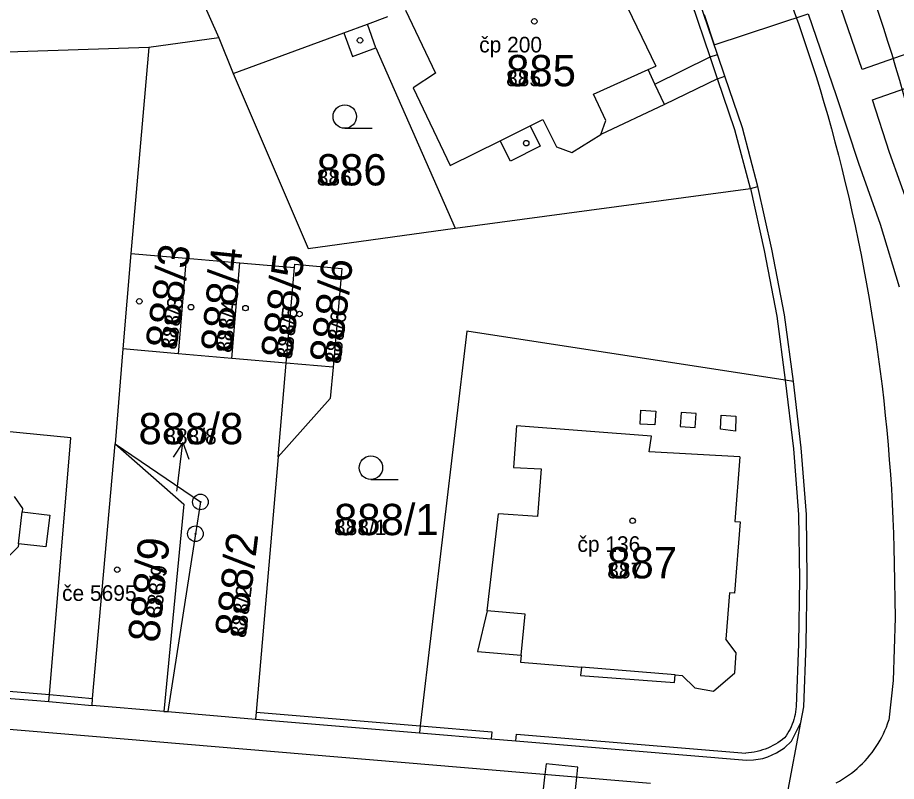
# Model space of a CAD drawing. Extents: x -763628 to -761565, y -976033 to -973833.
# Drawn here: x -761992.5 to -761936.3, y -974899.1 to -974850.3 of the extents above; entities that cross this region are included whole.
import ezdxf

# ---------------------------------------------------------------- set-up
doc = ezdxf.new("R2010")
doc.units = 0
for name, color, linetype in [('KN_cisla parcel 1000', 7, 'Continuous'), ('KN_cisla parcel 500', 7, 'Continuous'), ('KN_cisla parcel znacky', 7, 'Continuous'), ('KN_cisla popisna 500', 7, 'Continuous'), ('KN_hranice parcel', 7, 'Continuous'), ('KN_vecna bremena', 7, 'Continuous'), ('KN_vnitrni kresba parcel', 7, 'Continuous'), ('KN_znacky bodu BP', 7, 'Continuous'), ('KN_znacky budov', 7, 'Continuous'), ('KN_znacky kultur', 7, 'Continuous')]:
    doc.layers.add(name, color=color, linetype=linetype)

msp = doc.modelspace()

# ---------------------------------------------------------------- linework, layer by layer
at = {"layer": 'KN_cisla parcel znacky'}
for p, q in [((-761981.894, -974877.491), (-761982.513, -974878.424)), ((-761982.26, -974880.47), (-761981.894, -974877.491)), ((-761981.894, -974877.491), (-761981.519, -974878.546)), ((-761982.28, -974880.6), (-761982.26, -974880.47))]:
    msp.add_line(p, q, dxfattribs=at)
at = {"layer": 'KN_hranice parcel'}
for p, q in [((-761984.07, -974841.57), (-761979.6, -974851.62)), ((-761979.6, -974851.62), (-761984.07, -974852.24)), ((-761979.6, -974851.62), (-761978.68, -974853.9)), ((-761978.68, -974853.9), (-761971.6, -974851.31)), ((-761984.07, -974852.24), (-762015.1, -974853.31)), ((-761984.07, -974852.24), (-761985.21, -974865.4)), ((-761985.21, -974865.4), (-761985.73, -974871.51)), ((-761985.21, -974865.4), (-761981.67, -974865.7)), ((-761981.67, -974865.7), (-761982.2, -974871.82)), ((-761981.67, -974865.7), (-761978.25, -974866)), ((-761978.77, -974872.12), (-761978.25, -974866)), ((-761978.25, -974866), (-761974.75, -974866.3)), ((-761975.28, -974872.42), (-761974.75, -974866.3)), ((-761985.73, -974871.51), (-761986.22, -974877.58)), ((-761982.2, -974871.82), (-761985.73, -974871.51)), ((-761978.77, -974872.12), (-761982.2, -974871.82)), ((-761975.28, -974872.42), (-761978.77, -974872.12)), ((-761975.8, -974878.41), (-761975.28, -974872.42)), ((-761990.46, -974894.05), (-761987.69, -974894.29)), ((-761983.11, -974894.67), (-761987.69, -974894.29)), ((-761983.11, -974894.67), (-761982.86, -974894.69)), ((-761982.86, -974894.69), (-761977.24, -974895.17)), ((-761977.24, -974895.17), (-761966.77, -974896.05)), ((-761942.99, -974896.58), (-761942.39, -974895.39))]:
    msp.add_line(p, q, dxfattribs=at)
for points in [[(-761945.14, -974861.12), (-761946.13, -974857.38), (-761947.25, -974854.08), (-761947.72, -974852.69), (-761948.91, -974849.18), (-761951.86, -974842.35)], [(-761971.6, -974851.31), (-761970.1, -974850.76), (-761968.79, -974850.27)], [(-761971.6, -974851.31), (-761971.05, -974852.81), (-761969.55, -974852.26), (-761964.48, -974863.8)], [(-761978.68, -974853.9), (-761973.89, -974865.1), (-761964.48, -974863.8)], [(-761964.48, -974863.8), (-761945.62, -974861.25), (-761945.14, -974861.12)], [(-761942.87, -974873.58), (-761943.43, -974869.33), (-761944.24, -974865.13), (-761945.14, -974861.12)], [(-761974.75, -974866.3), (-761974.73, -974866.1), (-761971.74, -974866.36), (-761972.29, -974872.68), (-761972.47, -974874.67), (-761975.8, -974878.41)], [(-761942.87, -974873.58), (-761943.39, -974873.5), (-761963.74, -974870.37), (-761966.72, -974895.6), (-761966.77, -974896.05)], [(-761942.39, -974895.39), (-761942.2, -974894.39), (-761942.06, -974890.38), (-761941.98, -974886.21), (-761942.04, -974882.08), (-761942.37, -974877.83), (-761942.87, -974873.58)], [(-761990.46, -974894.05), (-761990.42, -974893.6), (-761989.06, -974877.19), (-762004.5, -974875.67)], [(-761987.69, -974894.29), (-761987.66, -974893.84), (-761986.68, -974882.84), (-761986.22, -974877.58)], [(-761986.22, -974877.58), (-761980.77, -974881.29), (-761981.09, -974883.32), (-761982.86, -974894.69)], [(-761986.22, -974877.58), (-761981.82, -974881.43), (-761983.11, -974894.67)], [(-761975.8, -974878.41), (-761977.2, -974894.72), (-761977.24, -974895.17)], [(-761993.16, -974893.82), (-761991.22, -974893.98), (-761990.46, -974894.05)], [(-761945.79, -974913.32), (-761945, -974909.18), (-761943.27, -974900.02), (-761942.39, -974895.39)], [(-761966.77, -974896.05), (-761962.19, -974896.43), (-761960.6, -974896.56), (-761945.87, -974897.8), (-761945.43, -974897.77)], [(-761945.43, -974897.77), (-761944.831, -974897.674), (-761944.495, -974897.574), (-761943.941, -974897.327), (-761943.434, -974896.993), (-761942.99, -974896.58)]]:
    msp.add_lwpolyline(points, dxfattribs=at)
at = {"layer": 'KN_vecna bremena'}
for points in [[(-761933.07, -974851.75), (-761938.47, -974853.66), (-761940.27, -974848.44), (-761941.72, -974844.59), (-761934.71, -974841.41)], [(-761948.58, -974850.14), (-761947.93, -974852.07), (-761941.92, -974850.09), (-761940.13, -974855.31), (-761938.7, -974859.63), (-761937.32, -974863.54), (-761936.1, -974867.53)], [(-761935.32, -974862.88), (-761936.72, -974858.95), (-761937.82, -974855.59), (-761934.35, -974854.37)], [(-761957.22, -974903.48), (-761956.73, -974899.1), (-761956.64, -974898.24), (-761958.68, -974898.02), (-761958.78, -974898.87), (-761959.27, -974903.31)]]:
    msp.add_lwpolyline(points, dxfattribs=at)
at = {"layer": 'KN_vnitrni kresba parcel'}
for p, q in [((-761954.08, -974848.39), (-761951.66, -974853.43)), ((-761948.19, -974852.85), (-761949.36, -974849.38)), ((-761967.66, -974849.86), (-761965.74, -974853.88)), ((-761969.55, -974852.26), (-761970.1, -974850.76)), ((-761948.19, -974852.85), (-761947.72, -974852.69)), ((-761951.72, -974854.58), (-761948.19, -974852.85)), ((-761947.72, -974854.24), (-761948.19, -974852.85)), ((-761965.74, -974853.88), (-761967.17, -974854.83)), ((-761955.64, -974855.23), (-761952.15, -974853.65)), ((-761952.15, -974853.65), (-761951.66, -974853.43)), ((-761951.72, -974854.58), (-761952.15, -974853.65)), ((-761947.72, -974854.24), (-761951.1, -974855.89)), ((-761947.72, -974854.24), (-761947.25, -974854.08)), ((-761946.61, -974857.51), (-761947.72, -974854.24)), ((-761967.17, -974854.83), (-761964.81, -974859.79)), ((-761951.1, -974855.89), (-761951.72, -974854.58)), ((-761954.86, -974856.91), (-761955.64, -974855.23)), ((-761951.1, -974855.89), (-761955.18, -974857.8)), ((-761961.61, -974858.2), (-761959.7, -974857.25)), ((-761959.7, -974857.25), (-761958.89, -974856.85)), ((-761959.7, -974857.25), (-761959.05, -974858.55)), ((-761958.89, -974856.85), (-761958, -974858.6)), ((-761955.18, -974857.8), (-761954.86, -974856.91)), ((-761957.03, -974858.96), (-761955.18, -974857.8)), ((-761945.62, -974861.25), (-761946.61, -974857.51)), ((-761964.81, -974859.79), (-761961.61, -974858.2)), ((-761960.96, -974859.5), (-761961.61, -974858.2)), ((-761959.05, -974858.55), (-761960.96, -974859.5)), ((-761958, -974858.6), (-761957.03, -974858.96)), ((-761945.62, -974861.25), (-761944.73, -974865.22)), ((-761944.73, -974865.22), (-761943.92, -974869.42)), ((-761943.92, -974869.42), (-761943.39, -974873.5)), ((-761972.29, -974872.68), (-761975.28, -974872.42)), ((-761943.39, -974873.5), (-761942.87, -974877.89)), ((-761952.67, -974876.31), (-761952.61, -974875.42)), ((-761952.61, -974875.42), (-761951.66, -974875.48)), ((-761951.66, -974875.48), (-761951.72, -974876.37)), ((-761950.05, -974875.58), (-761950.11, -974876.47)), ((-761949.09, -974875.64), (-761950.05, -974875.58)), ((-761949.14, -974876.53), (-761949.09, -974875.64)), ((-761947.53, -974876.63), (-761947.48, -974875.74)), ((-761947.48, -974875.74), (-761946.54, -974875.8)), ((-761946.54, -974875.8), (-761946.58, -974876.77)), ((-761951.72, -974876.37), (-761952.67, -974876.31)), ((-761960.57, -974876.42), (-761960.76, -974879.09)), ((-761951.94, -974877.08), (-761960.57, -974876.42)), ((-761950.11, -974876.47), (-761949.14, -974876.53)), ((-761946.58, -974876.77), (-761947.53, -974876.63)), ((-761952.08, -974878.08), (-761951.94, -974877.08)), ((-761946.3, -974878.4), (-761952.08, -974878.08)), ((-761942.87, -974877.89), (-761942.54, -974882.09)), ((-761946.3, -974878.4), (-761946.61, -974882.53)), ((-761960.76, -974879.09), (-761958.98, -974879.18)), ((-761958.98, -974879.18), (-761959.22, -974882.22)), ((-761992.68, -974880.95), (-761992.13, -974881.71)), ((-761992.4, -974883.96), (-761992.16, -974881.93)), ((-761992.13, -974881.71), (-761992.16, -974881.93)), ((-761992.16, -974881.93), (-761990.4, -974882.14)), ((-761990.4, -974882.14), (-761990.64, -974884.16)), ((-761962.44, -974888.24), (-761961.72, -974882.04)), ((-761959.22, -974882.22), (-761961.72, -974882.04)), ((-761946.28, -974882.56), (-761946.63, -974887.12)), ((-761946.61, -974882.53), (-761946.28, -974882.56)), ((-761942.54, -974882.09), (-761942.48, -974886.22)), ((-761993.02, -974884.76), (-761992.42, -974884.15)), ((-761992.4, -974883.96), (-761992.42, -974884.15)), ((-761990.64, -974884.16), (-761992.4, -974883.96)), ((-761936.42, -974885.19), (-761936.36, -974888.7)), ((-761942.48, -974886.22), (-761942.55, -974890.36)), ((-761946.96, -974887.09), (-761947.18, -974890.05)), ((-761946.63, -974887.12), (-761946.96, -974887.09)), ((-761962.44, -974888.24), (-761963.05, -974890.85)), ((-761960.02, -974888.47), (-761962.44, -974888.24)), ((-761960.27, -974891.09), (-761960.02, -974888.47)), ((-761936.36, -974888.7), (-761936.49, -974892.7)), ((-761946.52, -974890.94), (-761947.18, -974890.05)), ((-761942.55, -974890.36), (-761942.69, -974894.37)), ((-761963.05, -974890.85), (-761960.27, -974891.09)), ((-761946.62, -974892.21), (-761946.52, -974890.94)), ((-761960.27, -974891.09), (-761960.31, -974891.53)), ((-761960.31, -974891.53), (-761956.42, -974891.85)), ((-761952, -974899.29), (-762042.11, -974891.68)), ((-761956.42, -974891.85), (-761956.47, -974892.38)), ((-761950.42, -974892.33), (-761956.42, -974891.85)), ((-761956.47, -974892.38), (-761950.46, -974892.83)), ((-761950.46, -974892.83), (-761950.42, -974892.33)), ((-761950.42, -974892.33), (-761949.97, -974892.37)), ((-761949.97, -974892.37), (-761949.16, -974893.16)), ((-761947.97, -974893.39), (-761946.62, -974892.21)), ((-761949.16, -974893.16), (-761947.97, -974893.39)), ((-761936.49, -974892.7), (-761936.77, -974895.24)), ((-761993.26, -974893.36), (-761990.42, -974893.6)), ((-761990.42, -974893.6), (-761987.66, -974893.84)), ((-761977.2, -974894.72), (-761966.72, -974895.6)), ((-761966.72, -974895.6), (-761962.15, -974895.98)), ((-761962.15, -974895.98), (-761962.19, -974896.43)), ((-761960.6, -974896.56), (-761960.56, -974896.12)), ((-761960.56, -974896.12), (-761945.91, -974897.34))]:
    msp.add_line(p, q, dxfattribs=at)
for points in [[(-761941.6, -974839.67), (-761941.235, -974840.462), (-761940.877, -974841.256), (-761940.526, -974842.054), (-761940.181, -974842.854), (-761939.844, -974843.658), (-761939.513, -974844.464), (-761939.189, -974845.273), (-761938.872, -974846.085), (-761938.562, -974846.9), (-761938.259, -974847.717), (-761937.963, -974848.537), (-761937.674, -974849.359), (-761937.392, -974850.183), (-761937.116, -974851.01), (-761936.848, -974851.84), (-761936.587, -974852.671), (-761936.334, -974853.505), (-761936.087, -974854.341), (-761935.847, -974855.179), (-761935.615, -974856.019), (-761935.389, -974856.861), (-761935.171, -974857.704), (-761934.96, -974858.55)], [(-761946.47, -974841.1), (-761946.104, -974841.891), (-761945.744, -974842.685), (-761945.391, -974843.482), (-761945.045, -974844.283), (-761944.705, -974845.086), (-761944.373, -974845.892), (-761944.047, -974846.7), (-761943.728, -974847.512), (-761943.416, -974848.326), (-761943.11, -974849.142), (-761942.812, -974849.962), (-761942.521, -974850.783), (-761942.237, -974851.607), (-761941.959, -974852.434), (-761941.689, -974853.263), (-761941.425, -974854.094), (-761941.169, -974854.927), (-761940.92, -974855.763), (-761940.678, -974856.6), (-761940.443, -974857.44), (-761940.215, -974858.281), (-761939.994, -974859.125), (-761939.78, -974859.97)], [(-761939.78, -974859.97), (-761939.554, -974860.887), (-761939.335, -974861.806), (-761939.125, -974862.726), (-761938.922, -974863.648), (-761938.727, -974864.572), (-761938.539, -974865.498), (-761938.36, -974866.425), (-761938.188, -974867.354), (-761938.024, -974868.284), (-761937.868, -974869.215), (-761937.719, -974870.148), (-761937.579, -974871.082), (-761937.446, -974872.017), (-761937.322, -974872.953), (-761937.205, -974873.89), (-761937.096, -974874.828), (-761936.995, -974875.767), (-761936.902, -974876.706), (-761936.816, -974877.647), (-761936.739, -974878.588), (-761936.67, -974879.53), (-761936.608, -974880.472), (-761936.555, -974881.415), (-761936.509, -974882.358), (-761936.471, -974883.302), (-761936.442, -974884.246), (-761936.42, -974885.19)], [(-761942.69, -974894.37), (-761942.704, -974894.535), (-761942.726, -974894.699), (-761942.754, -974894.862), (-761942.791, -974895.024), (-761942.834, -974895.184), (-761942.885, -974895.342), (-761942.943, -974895.497), (-761943.007, -974895.65), (-761943.079, -974895.799), (-761943.157, -974895.945), (-761943.242, -974896.087), (-761943.333, -974896.226), (-761943.43, -974896.36)], [(-761940.136, -974899.235), (-761939.931, -974899.123), (-761939.731, -974899.005), (-761939.534, -974898.88), (-761939.342, -974898.749), (-761939.154, -974898.611), (-761938.971, -974898.466), (-761938.794, -974898.316), (-761938.621, -974898.16), (-761938.453, -974897.998), (-761938.292, -974897.83), (-761938.136, -974897.657), (-761937.986, -974897.479), (-761937.842, -974897.296), (-761937.704, -974897.108), (-761937.573, -974896.916), (-761937.448, -974896.719), (-761937.33, -974896.518), (-761937.219, -974896.313), (-761937.115, -974896.105), (-761937.018, -974895.893), (-761936.928, -974895.678), (-761936.845, -974895.46), (-761936.77, -974895.24)], [(-761943.43, -974896.36), (-761943.572, -974896.472), (-761943.718, -974896.579), (-761943.868, -974896.679), (-761944.023, -974896.773), (-761944.181, -974896.86), (-761944.343, -974896.94), (-761944.508, -974897.014), (-761944.676, -974897.08), (-761944.847, -974897.139), (-761945.02, -974897.191), (-761945.195, -974897.236), (-761945.372, -974897.273), (-761945.55, -974897.303), (-761945.73, -974897.325), (-761945.91, -974897.34)]]:
    msp.add_lwpolyline(points, dxfattribs=at)
at = {"layer": 'KN_znacky bodu BP'}
for centre, radius in [((-761980.77, -974881.29), 0.5), ((-761980.77, -974881.29), 0.0303), ((-761981.09, -974883.32), 0.5), ((-761981.09, -974883.32), 0.0303)]:
    msp.add_circle(centre, radius, dxfattribs=at)
at = {"layer": 'KN_znacky budov'}
for centre in [(-761959.427, -974850.569), (-761970.567, -974851.789), (-761959.947, -974858.359), (-761984.677, -974868.469), (-761981.367, -974868.839), (-761977.887, -974868.899), (-761974.437, -974869.279), (-761953.147, -974882.489), (-761986.087, -974885.619)]:
    msp.add_circle(centre, 0.175, dxfattribs=at)
at = {"layer": 'KN_znacky kultur'}
for p, q in [((-761971.543, -974857.41), (-761969.793, -974857.41)), ((-761969.873, -974879.85), (-761968.123, -974879.85))]:
    msp.add_line(p, q, dxfattribs=at)
for centre in [(-761971.543, -974856.66), (-761969.873, -974879.1)]:
    msp.add_circle(centre, 0.75, dxfattribs=at)

# ---------------------------------------------------------------- texts
at = {"layer": 'KN_cisla parcel 1000'}
for s, p in [('885', (-761961.23, -974854.72)), ('886', (-761973.33, -974861.06)), ('888/8', (-761984.724, -974877.6)), ('888/1', (-761972.23, -974883.41)), ('887', (-761954.77, -974886.17))]:
    msp.add_text(s, height=2, dxfattribs=at).set_placement(p)
for s, rotation, p in [('888/3', 82, (-761982.317, -974871.594)), ('888/4', 84, (-761978.774, -974871.788)), ('888/5', 83, (-761974.935, -974872.201)), ('888/6', 83, (-761971.825, -974872.497)), ('888/9', 84, (-761983.423, -974890.324)), ('888/2', 83, (-761977.876, -974890.013))]:
    msp.add_text(s, height=2, rotation=rotation, dxfattribs=at).set_placement(p)
at = {"layer": 'KN_cisla parcel 500'}
for s, p in [('885', (-761961.23, -974854.72)), ('886', (-761973.33, -974861.06)), ('888/8', (-761983.074, -974877.6)), ('888/1', (-761972.23, -974883.41)), ('887', (-761954.77, -974886.17))]:
    msp.add_text(s, height=1, dxfattribs=at).set_placement(p)
for s, rotation, p in [('888/3', 82, (-761982.317, -974871.594)), ('888/4', 84, (-761978.774, -974871.788)), ('888/5', 83, (-761974.935, -974872.201)), ('888/6', 83, (-761971.825, -974872.497)), ('888/9', 84, (-761983.252, -974888.699)), ('888/2', 83, (-761977.876, -974890.013))]:
    msp.add_text(s, height=1, rotation=rotation, dxfattribs=at).set_placement(p)
at = {"layer": 'KN_cisla popisna 500'}
for s, p in [('čp 200', (-761962.951, -974852.561)), ('čp 136', (-761956.671, -974884.481)), ('če 5695', (-761989.611, -974887.611))]:
    msp.add_text(s, height=1, dxfattribs=at).set_placement(p)

doc.saveas('drawing.dxf')
